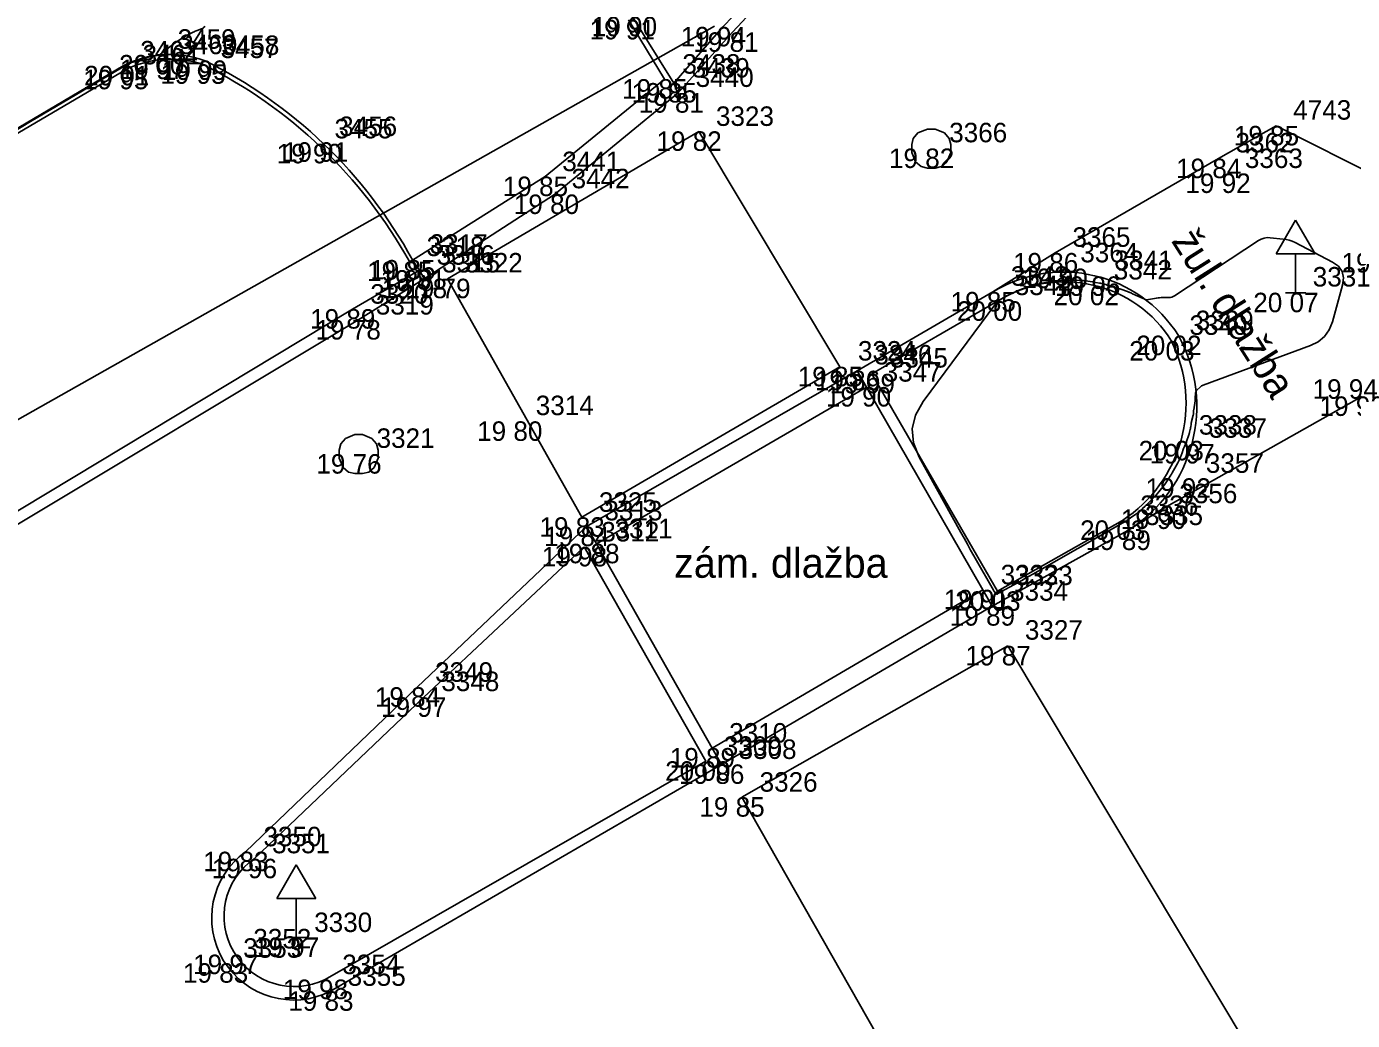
# Model space of a CAD drawing. Extents: x -702257 to -701487, y -1009871 to -1008841.
# Drawn here: x -702103.04 to -702086.04, y -1009693.87 to -1009681.12 of the extents above; entities that cross this region are included whole.
import ezdxf

# ---------------------------------------------------------------- set-up
doc = ezdxf.new("R2010")
doc.units = 0
for name, color, linetype in [('Ex_Major Contours', 7, 'Continuous'), ('Z_body', 7, 'Continuous'), ('Z_body_cisla', 7, 'Continuous'), ('Z_body_vysky_redukovane', 7, 'Continuous'), ('Z_dopravni_znacky', 7, 'Continuous'), ('Z_katastr_hranice', 7, 'Continuous'), ('Z_komunikace', 7, 'Continuous'), ('Z_obruba', 7, 'Continuous'), ('Z_popisy', 7, 'Continuous'), ('Z_site_kanalizace_znaky', 7, 'Continuous'), ('Z_vdz_prechod', 7, 'Continuous')]:
    doc.layers.add(name, color=color, linetype=linetype)

# ---------------------------------------------------------------- blocks, each defined once
blk = doc.blocks.new('POINT_DISPLAY')
blk.add_line((0, 0), (0, 0))
blk = doc.blocks.new('Z620')
for p, q in [((-0.23, 0.13), (-0.17, 0.2)), ((-0.17, 0.2), (-0.05, 0.25)), ((-0.05, 0.25), (0.05, 0.25)), ((0.05, 0.25), (0.17, 0.2)), ((0.17, 0.2), (0.23, 0.13)), ((-0.25, 0.05), (-0.23, 0.13)), ((-0.25, -0.05), (-0.25, 0.05)), ((0.23, 0.13), (0.25, 0.05)), ((0.25, 0.05), (0.25, -0.05)), ((-0.2, -0.17), (-0.25, -0.05)), ((0.25, -0.05), (0.2, -0.17)), ((-0.13, -0.23), (-0.2, -0.17)), ((-0.05, -0.25), (-0.13, -0.23)), ((0.05, -0.25), (-0.05, -0.25)), ((0.13, -0.23), (0.05, -0.25)), ((0.2, -0.17), (0.13, -0.23))]:
    blk.add_line(p, q)
blk = doc.blocks.new('Z527')
for p, q in [((0, 0.93), (-0.25, 0.5)), ((0.25, 0.5), (0, 0.93)), ((-0.25, 0.5), (0.25, 0.5)), ((0, 0), (0, 0.5)), ((-0.13, 0), (0.13, 0))]:
    blk.add_line(p, q)

msp = doc.modelspace()

# ---------------------------------------------------------------- linework, layer by layer
at = {"layer": 'Ex_Major Contours'}
msp.add_lwpolyline([(-702100.753, -1009681.12), (-702100.761, -1009681.132), (-702100.77, -1009681.142), (-702100.782, -1009681.15), (-702100.795, -1009681.156), (-702100.849, -1009681.176), (-702100.863, -1009681.181), (-702100.877, -1009681.186), (-702100.89, -1009681.192), (-702100.903, -1009681.199), (-702100.968, -1009681.232), (-702100.984, -1009681.24), (-702100.998, -1009681.248), (-702101.013, -1009681.257), (-702101.028, -1009681.266), (-702101.1, -1009681.312), (-702101.116, -1009681.323), (-702101.133, -1009681.335), (-702101.149, -1009681.346), (-702101.165, -1009681.358), (-702101.268, -1009681.438), (-702101.281, -1009681.448), (-702101.293, -1009681.458), (-702101.33, -1009681.49), (-702101.33, -1009681.492), (-702101.414, -1009681.505), (-702101.423, -1009681.506), (-702101.429, -1009681.507), (-702101.55, -1009681.539), (-702101.564, -1009681.542), (-702101.567, -1009681.543), (-702101.675, -1009681.583), (-702101.69, -1009681.588), (-702101.695, -1009681.59), (-702101.769, -1009681.626), (-702101.782, -1009681.632), (-702101.795, -1009681.639), (-702101.807, -1009681.646), (-702101.82, -1009681.653), (-702102.986, -1009682.345), (-702103.184, -1009682.462)], dxfattribs=at)
msp.add_lwpolyline([(-702086.891, -1009683.857), (-702086.852, -1009683.866), (-702086.814, -1009683.88), (-702086.777, -1009683.897), (-702086.296, -1009684.147), (-702086.218, -1009684.201), (-702086.171, -1009684.269), (-702086.154, -1009684.349), (-702086.167, -1009684.443), (-702086.298, -1009684.914), (-702086.339, -1009685.017), (-702086.4, -1009685.102), (-702086.479, -1009685.169), (-702086.579, -1009685.218), (-702087.953, -1009685.726), (-702087.964, -1009685.73), (-702087.975, -1009685.736), (-702087.985, -1009685.743), (-702087.994, -1009685.751), (-702088.031, -1009685.785), (-702088.039, -1009685.794), (-702088.045, -1009685.804), (-702088.049, -1009685.814), (-702088.051, -1009685.826), (-702088.057, -1009685.893), (-702088.057, -1009685.901), (-702088.056, -1009685.917), (-702088.056, -1009685.922), (-702088.057, -1009685.925), (-702088.076, -1009686.041), (-702088.077, -1009686.047), (-702088.078, -1009686.052), (-702088.078, -1009686.058), (-702088.078, -1009686.064), (-702088.079, -1009686.088), (-702088.08, -1009686.094), (-702088.08, -1009686.1), (-702088.081, -1009686.106), (-702088.083, -1009686.112), (-702088.103, -1009686.193), (-702088.105, -1009686.201), (-702088.107, -1009686.21), (-702088.109, -1009686.218), (-702088.11, -1009686.227), (-702088.114, -1009686.261), (-702088.115, -1009686.269), (-702088.117, -1009686.278), (-702088.118, -1009686.286), (-702088.12, -1009686.294), (-702088.128, -1009686.328), (-702088.13, -1009686.337), (-702088.132, -1009686.345), (-702088.134, -1009686.353), (-702088.137, -1009686.361), (-702088.167, -1009686.45), (-702088.169, -1009686.456), (-702088.194, -1009686.512), (-702088.198, -1009686.521), (-702088.202, -1009686.531), (-702088.206, -1009686.54), (-702088.209, -1009686.55), (-702088.224, -1009686.595), (-702088.227, -1009686.606), (-702088.231, -1009686.616), (-702088.235, -1009686.627), (-702088.24, -1009686.637), (-702088.261, -1009686.686), (-702088.265, -1009686.695), (-702088.269, -1009686.704), (-702088.274, -1009686.713), (-702088.279, -1009686.722), (-702088.318, -1009686.792), (-702088.35, -1009686.851), (-702088.354, -1009686.859), (-702088.359, -1009686.866), (-702088.363, -1009686.873), (-702088.368, -1009686.881), (-702088.407, -1009686.938), (-702088.451, -1009687.002), (-702088.455, -1009687.009), (-702088.46, -1009687.015), (-702088.464, -1009687.021), (-702088.469, -1009687.027), (-702088.507, -1009687.073), (-702088.562, -1009687.139), (-702088.57, -1009687.149), (-702088.58, -1009687.159), (-702088.617, -1009687.197), (-702088.681, -1009687.262), (-702088.689, -1009687.27), (-702088.698, -1009687.278), (-702088.734, -1009687.308), (-702088.806, -1009687.37), (-702088.814, -1009687.376), (-702088.822, -1009687.383), (-702088.856, -1009687.407), (-702088.935, -1009687.463), (-702088.943, -1009687.468), (-702088.951, -1009687.473), (-702088.975, -1009687.488), (-702088.983, -1009687.492), (-702090.139, -1009688.15), (-702090.186, -1009688.176), (-702090.232, -1009688.203), (-702090.279, -1009688.229), (-702090.325, -1009688.255), (-702090.593, -1009688.404), (-702090.599, -1009688.406), (-702090.604, -1009688.406), (-702090.609, -1009688.404), (-702090.613, -1009688.399), (-702090.629, -1009688.376), (-702090.633, -1009688.371), (-702090.637, -1009688.365), (-702090.641, -1009688.359), (-702090.644, -1009688.353), (-702090.893, -1009687.915), (-702090.935, -1009687.84), (-702090.977, -1009687.765), (-702091.019, -1009687.69), (-702091.061, -1009687.614), (-702091.593, -1009686.649), (-702091.666, -1009686.465), (-702091.683, -1009686.285), (-702091.642, -1009686.109), (-702091.544, -1009685.936), (-702090.611, -1009684.679), (-702090.6, -1009684.665), (-702090.588, -1009684.653), (-702090.574, -1009684.642), (-702090.559, -1009684.632), (-702090.466, -1009684.577), (-702090.464, -1009684.575), (-702090.334, -1009684.514), (-702090.327, -1009684.51), (-702090.193, -1009684.461), (-702090.182, -1009684.457), (-702090.18, -1009684.456), (-702090.044, -1009684.421), (-702090.037, -1009684.419), (-702090.027, -1009684.416), (-702090.024, -1009684.416), (-702089.89, -1009684.395), (-702089.881, -1009684.393), (-702089.868, -1009684.39), (-702089.861, -1009684.389), (-702089.843, -1009684.387), (-702089.833, -1009684.386), (-702089.709, -1009684.379), (-702089.691, -1009684.378), (-702089.667, -1009684.377), (-702089.658, -1009684.377), (-702089.653, -1009684.377), (-702089.544, -1009684.382), (-702089.518, -1009684.383), (-702089.493, -1009684.385), (-702089.48, -1009684.386), (-702089.467, -1009684.388), (-702089.369, -1009684.402), (-702089.359, -1009684.404), (-702089.339, -1009684.408), (-702089.329, -1009684.41), (-702089.285, -1009684.416), (-702089.277, -1009684.418), (-702089.269, -1009684.419), (-702089.261, -1009684.421), (-702089.253, -1009684.423), (-702089.204, -1009684.436), (-702089.185, -1009684.441), (-702089.176, -1009684.443), (-702089.124, -1009684.456), (-702089.114, -1009684.458), (-702089.105, -1009684.461), (-702089.095, -1009684.464), (-702089.086, -1009684.467), (-702089.039, -1009684.484), (-702089.021, -1009684.491), (-702089.011, -1009684.494), (-702088.925, -1009684.524), (-702088.919, -1009684.526), (-702088.914, -1009684.528), (-702088.908, -1009684.531), (-702088.903, -1009684.533), (-702088.875, -1009684.546), (-702088.859, -1009684.554), (-702088.722, -1009684.615), (-702088.712, -1009684.62), (-702088.695, -1009684.63), (-702088.692, -1009684.631), (-702088.689, -1009684.632), (-702088.685, -1009684.632), (-702088.682, -1009684.632), (-702088.553, -1009684.609), (-702088.533, -1009684.606), (-702088.514, -1009684.604), (-702088.494, -1009684.602), (-702088.474, -1009684.602), (-702088.395, -1009684.601), (-702088.375, -1009684.599), (-702088.357, -1009684.595), (-702088.339, -1009684.588), (-702088.322, -1009684.579), (-702087.245, -1009683.871), (-702087.209, -1009683.852), (-702087.173, -1009683.839), (-702087.134, -1009683.833), (-702087.094, -1009683.834), (-702086.931, -1009683.851)], close=True, dxfattribs=at)
at = {"layer": 'Z_katastr_hranice'}
msp.add_line((-702094.22, -1009681.12), (-702124.35, -1009698.15), dxfattribs=at)
at = {"layer": 'Z_komunikace'}
for p, q in [((-702093.99, -1009681.2), (-702094.69, -1009681.98)), ((-702096.27, -1009683.28), (-702094.69, -1009681.98)), ((-702087.02, -1009682.4), (-702087.76, -1009682.82)), ((-702084.9, -1009683.46), (-702087.02, -1009682.4)), ((-702087.76, -1009682.82), (-702089.85, -1009684.03)), ((-702097.94, -1009684.36), (-702096.27, -1009683.28)), ((-702089.85, -1009684.03), (-702090.65, -1009684.53)), ((-702098.79, -1009684.89), (-702097.94, -1009684.36)), ((-702092.39, -1009685.54), (-702090.65, -1009684.53)), ((-702106.36, -1009689.44), (-702098.79, -1009684.89)), ((-702095.86, -1009687.54), (-702092.39, -1009685.54)), ((-702088.49, -1009687.32), (-702085.92, -1009685.87)), ((-702088.92, -1009687.59), (-702088.49, -1009687.32)), ((-702095.86, -1009687.54), (-702098.03, -1009689.6)), ((-702090.66, -1009688.56), (-702088.92, -1009687.59)), ((-702090.66, -1009688.56), (-702094.13, -1009690.59)), ((-702098.03, -1009689.6), (-702100.23, -1009691.71)), ((-702094.13, -1009690.59), (-702099.14, -1009693.5))]:
    msp.add_line(p, q, dxfattribs=at)
msp.add_arc((-702099.613, -1009692.561), 1.051, 125.9654, 296.7123, dxfattribs=at)
msp.add_ellipse((-702103.889, -1009671.764), major_axis=(6.379, 12.123), ratio=0.998189, start_param=4.435754, end_param=4.87842, dxfattribs=at)
at = {"layer": 'Z_obruba'}
for p, q in [((-702094.86, -1009681.8), (-702095.32, -1009681.04)), ((-702095.27, -1009681), (-702094.74, -1009681.85)), ((-702094.74, -1009681.85), (-702094.11, -1009681.13)), ((-702108.16, -1009685.39), (-702101.8, -1009681.63)), ((-702101.77, -1009681.68), (-702108.13, -1009685.43)), ((-702094.86, -1009681.8), (-702096.39, -1009683.05)), ((-702094.74, -1009681.85), (-702094.69, -1009681.98)), ((-702096.39, -1009683.05), (-702098.09, -1009684.12)), ((-702098.09, -1009684.12), (-702098.13, -1009684.14)), ((-702098.09, -1009684.12), (-702098, -1009684.25)), ((-702098, -1009684.25), (-702098.86, -1009684.75)), ((-702098, -1009684.25), (-702097.94, -1009684.36)), ((-702090.59, -1009684.65), (-702092.2, -1009685.58)), ((-702098.86, -1009684.75), (-702106.41, -1009689.3)), ((-702092.27, -1009685.75), (-702092.39, -1009685.54)), ((-702090.59, -1009688.37), (-702092.2, -1009685.58)), ((-702092.27, -1009685.75), (-702095.73, -1009687.76)), ((-702092.27, -1009685.75), (-702090.78, -1009688.35)), ((-702095.73, -1009687.76), (-702095.86, -1009687.54)), ((-702088.99, -1009687.46), (-702090.59, -1009688.37)), ((-702094.25, -1009690.38), (-702095.73, -1009687.76)), ((-702097.95, -1009689.73), (-702095.89, -1009687.8)), ((-702094.33, -1009690.55), (-702095.89, -1009687.8)), ((-702094.25, -1009690.38), (-702090.78, -1009688.35)), ((-702090.78, -1009688.35), (-702090.66, -1009688.56)), ((-702100.12, -1009691.8), (-702097.95, -1009689.73)), ((-702094.13, -1009690.59), (-702094.25, -1009690.38)), ((-702099.21, -1009693.35), (-702094.33, -1009690.55))]:
    msp.add_line(p, q, dxfattribs=at)
msp.add_arc((-702089.967, -1009685.956), 1.793, 302.999, 26.3643, dxfattribs=at)
for centre, major_axis, ratio, start_param, end_param in [((-702103.71, -1009671.908), (4.11, 12.667), 0.99955, 4.260978, 4.709686), ((-702101.2, -1009682.786), (-0.56, 1.176), 0.999787, 5.49441, 6.31768), ((-702101.192, -1009682.815), (-1.294, -0.091), 0.979202, 4.319699, 5.105079), ((-702103.534, -1009687.149), (3.151, 5.324), 0.999608, 5.754676, 6.356186), ((-702103.44, -1009687.04), (-0.232, 6.098), 0.99852, 5.173367, 5.789658), ((-702089.741, -1009686.02), (-0.585, 1.645), 0.996595, 4.933655, 6.490243), ((-702089.728, -1009686.012), (-0.624, 1.486), 0.99987, 4.871752, 6.45024), ((-702089.918, -1009685.994), (-1.318, 1.344), 0.998281, 2.924445, 4.439227), ((-702099.604, -1009692.539), (-0.754, -0.494), 0.999938, 4.742371, 7.726451)]:
    msp.add_ellipse(centre, major_axis=major_axis, ratio=ratio, start_param=start_param, end_param=end_param, dxfattribs=at)
at = {"layer": 'Z_vdz_prechod'}
for p, q in [((-702094.42, -1009682.47), (-702097.64, -1009684.36)), ((-702094.42, -1009682.47), (-702092.61, -1009685.49)), ((-702097.64, -1009684.36), (-702095.92, -1009687.42)), ((-702092.61, -1009685.49), (-702095.92, -1009687.42)), ((-702090.46, -1009689.07), (-702093.87, -1009691.01)), ((-702086.12, -1009696.31), (-702090.46, -1009689.07)), ((-702090.18, -1009697.5), (-702093.87, -1009691.01))]:
    msp.add_line(p, q, dxfattribs=at)

# ---------------------------------------------------------------- block references
at = {"layer": 'Z_body'}
for p in [(-702094.11, -1009681.13), (-702093.99, -1009681.2), (-702101.33, -1009681.49), (-702101.8, -1009681.63), (-702101.3, -1009681.55), (-702100.78, -1009681.61), (-702100.76, -1009681.56), (-702101.77, -1009681.68), (-702094.86, -1009681.8), (-702094.74, -1009681.85), (-702094.69, -1009681.98), (-702094.42, -1009682.47), (-702087.02, -1009682.4), (-702099.31, -1009682.63), (-702099.25, -1009682.61), (-702091.44, -1009682.69), (-702087.76, -1009682.82), (-702087.64, -1009683.01), (-702096.39, -1009683.05), (-702096.27, -1009683.28), (-702089.85, -1009684.03), (-702098.13, -1009684.14), (-702098.09, -1009684.12), (-702098, -1009684.25), (-702097.94, -1009684.36), (-702097.64, -1009684.36), (-702089.75, -1009684.23), (-702089.31, -1009684.33), (-702090.65, -1009684.53), (-702089.33, -1009684.45), (-702086.77, -1009684.54), (-702090.59, -1009684.65), (-702098.86, -1009684.75), (-702098.79, -1009684.89), (-702088.36, -1009685.16), (-702088.27, -1009685.09), (-702092.61, -1009685.49), (-702092.39, -1009685.54), (-702092.2, -1009685.58), (-702092.27, -1009685.75), (-702096.74, -1009686.19), (-702088.24, -1009686.44), (-702088.1, -1009686.48), (-702098.78, -1009686.61), (-702088.15, -1009686.92), (-702095.92, -1009687.42), (-702088.49, -1009687.32), (-702095.86, -1009687.54), (-702088.99, -1009687.46), (-702088.92, -1009687.59), (-702095.73, -1009687.76), (-702095.89, -1009687.8), (-702090.78, -1009688.35), (-702090.59, -1009688.37), (-702090.66, -1009688.56), (-702090.46, -1009689.07), (-702098.03, -1009689.6), (-702097.95, -1009689.73), (-702094.25, -1009690.38), (-702094.33, -1009690.55), (-702094.13, -1009690.59), (-702093.87, -1009691.01), (-702100.23, -1009691.71), (-702100.12, -1009691.8), (-702099.58, -1009692.81), (-702100.36, -1009693.03), (-702100.49, -1009693.14), (-702099.21, -1009693.35), (-702099.14, -1009693.5)]:
    msp.add_blockref('POINT_DISPLAY', p, dxfattribs=at)
at = {"layer": 'Z_dopravni_znacky'}
for p in [(-702086.77, -1009684.54), (-702099.58, -1009692.81)]:
    msp.add_blockref('Z527', p, dxfattribs=at)
at = {"layer": 'Z_site_kanalizace_znaky'}
for p in [(-702091.44, -1009682.69), (-702098.78, -1009686.61)]:
    msp.add_blockref('Z620', p, dxfattribs=at)

# ---------------------------------------------------------------- texts
at = {"layer": 'Z_body_cisla'}
for s, p in [('3459', (-702101.1, -1009681.41)), ('3462', (-702101.58, -1009681.56)), ('3460', (-702101.08, -1009681.48)), ('3457', (-702100.55, -1009681.53)), ('3458', (-702100.54, -1009681.49)), ('3461', (-702101.55, -1009681.61)), ('3438', (-702094.63, -1009681.73)), ('3439', (-702094.51, -1009681.78)), ('3440', (-702094.46, -1009681.9)), ('3323', (-702094.2, -1009682.4)), ('4743', (-702086.8, -1009682.32)), ('3455', (-702099.09, -1009682.56)), ('3456', (-702099.03, -1009682.53)), ('3366', (-702091.21, -1009682.61)), ('3362', (-702087.54, -1009682.74)), ('3363', (-702087.42, -1009682.94)), ('3441', (-702096.17, -1009682.98)), ('3442', (-702096.05, -1009683.2)), ('3365', (-702089.63, -1009683.95)), ('3318', (-702097.91, -1009684.07)), ('3317', (-702097.87, -1009684.04)), ('3316', (-702097.78, -1009684.18)), ('3315', (-702097.71, -1009684.28)), ('3322', (-702097.42, -1009684.28)), ('3364', (-702089.53, -1009684.15)), ('3341', (-702089.09, -1009684.25)), ('3343', (-702090.42, -1009684.45)), ('3342', (-702089.1, -1009684.37)), ('3331', (-702086.55, -1009684.46)), ('3344', (-702090.37, -1009684.57)), ('3320', (-702098.63, -1009684.68)), ('3319', (-702098.56, -1009684.82)), ('3340', (-702088.13, -1009685.08)), ('3339', (-702088.05, -1009685.02)), ('3324', (-702092.38, -1009685.41)), ('3346', (-702092.17, -1009685.46)), ('3345', (-702091.97, -1009685.5)), ('3347', (-702092.05, -1009685.68)), ('3314', (-702096.51, -1009686.11)), ('3338', (-702088.01, -1009686.36)), ('3337', (-702087.88, -1009686.4)), ('3321', (-702098.55, -1009686.53)), ('3357', (-702087.92, -1009686.85)), ('3325', (-702095.7, -1009687.35)), ('3356', (-702088.26, -1009687.24)), ('3313', (-702095.63, -1009687.46)), ('3336', (-702088.76, -1009687.39)), ('3335', (-702088.7, -1009687.52)), ('3311', (-702095.5, -1009687.69)), ('3312', (-702095.67, -1009687.73)), ('3332', (-702090.55, -1009688.28)), ('3333', (-702090.37, -1009688.29)), ('3334', (-702090.43, -1009688.49)), ('3327', (-702090.24, -1009688.99)), ('3349', (-702097.8, -1009689.53)), ('3348', (-702097.72, -1009689.65)), ('3310', (-702094.03, -1009690.31)), ('3309', (-702094.1, -1009690.48)), ('3308', (-702093.91, -1009690.52)), ('3326', (-702093.64, -1009690.94)), ('3350', (-702100, -1009691.64)), ('3351', (-702099.89, -1009691.73)), ('3330', (-702099.35, -1009692.74)), ('3352', (-702100.13, -1009692.95)), ('3353', (-702100.26, -1009693.07)), ('3354', (-702098.99, -1009693.28)), ('3355', (-702098.92, -1009693.43))]:
    msp.add_text(s, height=0.25, dxfattribs=at).set_placement(p)
at = {"layer": 'Z_body_vysky_redukovane'}
for s, p in [('19 91', (-702095.82, -1009681.29)), ('19 90', (-702095.791, -1009681.25)), ('19 94', (-702094.652, -1009681.38)), ('19 81', (-702094.49, -1009681.45)), ('20 00', (-702101.851, -1009681.74)), ('20 01', (-702102.3, -1009681.88)), ('19 97', (-702101.842, -1009681.8)), ('19 95', (-702101.322, -1009681.86)), ('19 99', (-702101.302, -1009681.81)), ('19 95', (-702102.312, -1009681.93)), ('19 85', (-702095.402, -1009682.05)), ('19 85', (-702095.282, -1009682.1)), ('19 81', (-702095.19, -1009682.23)), ('19 82', (-702094.962, -1009682.72)), ('19 85', (-702087.562, -1009682.65)), ('19 90', (-702099.831, -1009682.88)), ('19 91', (-702099.75, -1009682.86)), ('19 82', (-702091.982, -1009682.94)), ('19 84', (-702088.302, -1009683.07)), ('19 92', (-702088.182, -1009683.26)), ('19 85', (-702096.932, -1009683.3)), ('19 80', (-702096.791, -1009683.53)), ('19 86', (-702090.392, -1009684.28)), ('19 95', (-702086.182, -1009684.28)), ('19 85', (-702098.672, -1009684.39)), ('19 85', (-702098.632, -1009684.37)), ('19 81', (-702098.5, -1009684.5)), ('19 78', (-702098.482, -1009684.61)), ('19 79', (-702098.182, -1009684.61)), ('19 90', (-702090.271, -1009684.48)), ('19 96', (-702089.852, -1009684.58)), ('19 85', (-702091.192, -1009684.78)), ('20 02', (-702089.872, -1009684.7)), ('20 07', (-702087.312, -1009684.79)), ('20 00', (-702091.111, -1009684.9)), ('19 89', (-702099.402, -1009685)), ('19 78', (-702099.332, -1009685.14)), ('20 03', (-702088.902, -1009685.41)), ('20 02', (-702088.812, -1009685.34)), ('19 85', (-702093.152, -1009685.74)), ('19 86', (-702092.932, -1009685.79)), ('19 99', (-702092.742, -1009685.83)), ('19 90', (-702092.791, -1009686)), ('19 94', (-702086.552, -1009685.9)), ('19 92', (-702086.462, -1009686.12)), ('19 80', (-702097.261, -1009686.44)), ('20 03', (-702088.782, -1009686.69)), ('19 97', (-702088.642, -1009686.73)), ('19 76', (-702099.322, -1009686.86)), ('19 92', (-702088.692, -1009687.17)), ('19 83', (-702096.462, -1009687.67)), ('19 90', (-702089.011, -1009687.57)), ('19 84', (-702096.402, -1009687.79)), ('20 03', (-702089.532, -1009687.71)), ('19 89', (-702089.462, -1009687.84)), ('19 88', (-702096.272, -1009688.01)), ('19 98', (-702096.432, -1009688.05)), ('19 91', (-702091.28, -1009688.6)), ('20 03', (-702091.132, -1009688.62)), ('19 89', (-702091.202, -1009688.81)), ('19 87', (-702091.002, -1009689.32)), ('19 84', (-702098.572, -1009689.85)), ('19 97', (-702098.492, -1009689.98)), ('19 89', (-702094.792, -1009690.63)), ('20 00', (-702094.851, -1009690.8)), ('19 86', (-702094.672, -1009690.84)), ('19 85', (-702094.412, -1009691.26)), ('19 83', (-702100.772, -1009691.96)), ('19 96', (-702100.662, -1009692.05)), ('19 97', (-702100.122, -1009693.06)), ('19 97', (-702100.902, -1009693.28)), ('19 83', (-702101.032, -1009693.39)), ('19 98', (-702099.752, -1009693.6)), ('19 83', (-702099.682, -1009693.75))]:
    msp.add_text(s, height=0.25, dxfattribs=at).set_placement(p)
at = {"layer": 'Z_popisy'}
msp.add_text('žul. dlažba', height=0.38, rotation=302.4, dxfattribs=at).set_placement((-702088.371, -1009683.875))
msp.add_text('zám. dlažba', height=0.38, dxfattribs=at).set_placement((-702094.738, -1009688.196))

doc.saveas('drawing.dxf')
